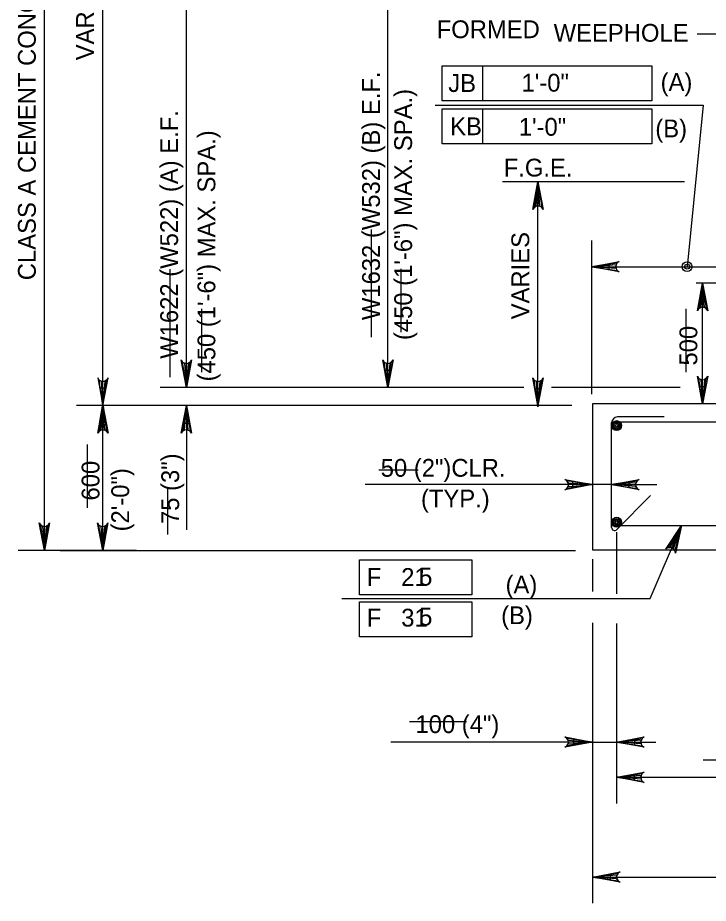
# Model space of a CAD drawing. Extents: x 179 to 454, y -271 to 54.
# Drawn here: x 232.44 to 237.09, y -120.96 to -114.99 of the extents above; entities that cross this region are included whole.
import ezdxf

# ---------------------------------------------------------------- set-up
doc = ezdxf.new("R2010")
doc.units = 0
for name, color, linetype in [('Level 3', 7, 'Continuous'), ('Level 4', 7, 'Continuous'), ('Level 41', 7, 'Continuous'), ('Level 5', 7, 'Continuous'), ('Level 6', 7, 'Continuous'), ('Level 9', 7, 'Continuous')]:
    doc.layers.add(name, color=color, linetype=linetype)

msp = doc.modelspace()

# ---------------------------------------------------------------- linework, layer by layer
at = {"layer": 'Level 3'}
for p, q in [((237.4345, -115.0972), (237.0175, -115.0972)), ((236.7016, -118.901), (236.9129, -118.4105))]:
    msp.add_line(p, q, dxfattribs=at)
msp.add_lwpolyline([(236.9129, -118.4105), (236.8713, -118.5955), (236.8678, -118.5784), (236.8593, -118.5667), (236.8487, -118.5597), (236.8363, -118.5567), (236.8219, -118.5586), (236.8071, -118.5679), (236.9129, -118.4105), (236.8219, -118.5586), (236.8363, -118.5567), (236.9129, -118.4105), (236.8487, -118.5597), (236.8593, -118.5667), (236.9129, -118.4105), (236.8678, -118.5784)], dxfattribs=at)
at = {"layer": 'Level 4'}
for p, q in [((232.6172, -118.5784), (232.6172, -112.1096)), ((234.9329, -117.4797), (234.9329, -114.1905)), ((233.5743, -117.4797), (233.5743, -114.7387)), ((233.0101, -117.483), (233.0101, -114.8553)), ((235.2998, -115.3098), (236.7118, -115.3098)), ((235.2998, -115.5461), (235.2998, -115.3098)), ((235.5737, -115.5461), (235.5737, -115.3098)), ((236.7118, -115.3098), (236.7118, -115.5461)), ((235.2521, -115.575), (237.0588, -115.575)), ((236.7118, -115.5461), (235.2998, -115.5461)), ((237.0588, -115.575), (236.9504, -116.6645)), ((235.2998, -115.6012), (236.7118, -115.6012)), ((235.2998, -115.8375), (235.2998, -115.6012)), ((235.5737, -115.8375), (235.5737, -115.6012)), ((236.7118, -115.6012), (236.7118, -115.8375)), ((236.7118, -115.8375), (235.2998, -115.8375)), ((236.9339, -116.093), (235.7062, -116.093)), ((235.9451, -117.6011), (235.9451, -116.093)), ((236.307, -117.5236), (236.307, -116.4873)), ((236.307, -116.6645), (237.5428, -116.6645)), ((237.5633, -116.7751), (237.011, -116.7751)), ((237.0548, -117.5902), (237.0548, -116.7751)), ((235.8506, -117.4797), (233.3971, -117.4798)), ((235.7649, -117.4797), (234.5564, -117.4797)), ((236.9045, -117.4797), (236.0365, -117.4797)), ((236.8169, -117.4797), (236.0937, -117.4797)), ((236.1742, -117.6011), (232.8329, -117.6011)), ((234.8272, -117.6011), (233.3971, -117.6011)), ((233.5743, -117.6011), (233.5743, -118.4394)), ((233.0101, -118.5784), (233.0101, -117.7086)), ((233.5743, -117.7192), (233.5743, -117.8373)), ((236.4411, -118.1341), (234.7799, -118.1341)), ((236.4411, -118.1341), (236.747, -118.1341)), ((236.4751, -118.4539), (236.4751, -118.8712)), ((236.4751, -118.4592), (236.4751, -118.7449)), ((233.2378, -118.5784), (232.44, -118.5784)), ((232.7242, -118.5784), (236.199, -118.5784)), ((234.7417, -118.8761), (234.7417, -118.6399)), ((234.7417, -118.6399), (235.4996, -118.6399)), ((235.4996, -118.6399), (235.4996, -118.8761)), ((236.3125, -118.6359), (236.3125, -118.8549)), ((234.623, -118.901), (236.7016, -118.901)), ((235.4996, -118.8761), (234.7417, -118.8761)), ((234.7417, -118.9244), (235.4996, -118.9244)), ((234.7417, -119.1607), (234.7417, -118.9244)), ((235.4996, -118.9244), (235.4996, -119.1607)), ((236.3125, -119.0648), (236.3125, -120.9564)), ((236.4751, -119.0709), (236.4751, -120.2843)), ((235.4996, -119.1607), (234.7417, -119.1607)), ((236.3125, -119.8698), (234.9532, -119.8698)), ((236.3125, -119.8698), (236.7387, -119.8698)), ((236.4752, -120.1072), (240.7208, -120.1072)), ((236.3125, -120.7792), (240.8834, -120.7792))]:
    msp.add_line(p, q, dxfattribs=at)
for points in [[(235.9451, -116.093), (235.98, -116.2794), (235.9701, -116.2651), (235.9576, -116.2577), (235.9451, -116.2555), (235.9326, -116.2577), (235.9201, -116.2651), (235.9102, -116.2794), (235.9451, -116.093), (235.9201, -116.2651), (235.9326, -116.2577), (235.9451, -116.093), (235.9451, -116.2555), (235.9576, -116.2577), (235.9451, -116.093), (235.9701, -116.2651)], [(236.307, -116.6645), (236.4934, -116.6296), (236.4791, -116.6395), (236.4717, -116.652), (236.4695, -116.6645), (236.4717, -116.677), (236.4791, -116.6895), (236.4934, -116.6994), (236.307, -116.6645), (236.4791, -116.6895), (236.4717, -116.677), (236.307, -116.6645), (236.4695, -116.6645), (236.4717, -116.652), (236.307, -116.6645), (236.4791, -116.6395)], [(237.0548, -116.7751), (237.0897, -116.9615), (237.0798, -116.9472), (237.0673, -116.9397), (237.0548, -116.9376), (237.0423, -116.9397), (237.0298, -116.9472), (237.0199, -116.9615), (237.0548, -116.7751), (237.0298, -116.9472), (237.0423, -116.9397), (237.0548, -116.7751), (237.0548, -116.9376), (237.0673, -116.9397), (237.0548, -116.7751), (237.0798, -116.9472)], [(233.5743, -117.4797), (233.5393, -117.2933), (233.5493, -117.3077), (233.5617, -117.3151), (233.5743, -117.3173), (233.5867, -117.3151), (233.5992, -117.3077), (233.6092, -117.2933), (233.5743, -117.4797), (233.5992, -117.3077), (233.5867, -117.3151), (233.5743, -117.4797), (233.5743, -117.3173), (233.5617, -117.3151), (233.5743, -117.4797), (233.5493, -117.3077)], [(234.9329, -117.4797), (234.898, -117.2933), (234.9079, -117.3077), (234.9204, -117.3151), (234.9329, -117.3173), (234.9454, -117.3151), (234.9579, -117.3077), (234.9678, -117.2933), (234.9329, -117.4797), (234.9579, -117.3077), (234.9454, -117.3151), (234.9329, -117.4797), (234.9329, -117.3173), (234.9204, -117.3151), (234.9329, -117.4797), (234.9079, -117.3077)], [(233.0118, -117.6011), (233.0468, -117.4147), (233.0368, -117.429), (233.0243, -117.4364), (233.0118, -117.4386), (232.9993, -117.4364), (232.9868, -117.429), (232.9769, -117.4147), (233.0118, -117.6011), (232.9868, -117.429), (232.9993, -117.4364), (233.0118, -117.6011), (233.0118, -117.4386), (233.0243, -117.4364), (233.0118, -117.6011), (233.0368, -117.429)], [(235.9451, -117.6011), (235.9102, -117.4147), (235.9201, -117.429), (235.9326, -117.4364), (235.9451, -117.4386), (235.9576, -117.4364), (235.9701, -117.429), (235.98, -117.4147), (235.9451, -117.6011), (235.9701, -117.429), (235.9576, -117.4364), (235.9451, -117.6011), (235.9451, -117.4386), (235.9326, -117.4364), (235.9451, -117.6011), (235.9201, -117.429)], [(237.0548, -117.5902), (237.0199, -117.4038), (237.0298, -117.4181), (237.0423, -117.4255), (237.0548, -117.4277), (237.0673, -117.4255), (237.0798, -117.4181), (237.0897, -117.4038), (237.0548, -117.5902), (237.0798, -117.4181), (237.0673, -117.4255), (237.0548, -117.5902), (237.0548, -117.4277), (237.0423, -117.4255), (237.0548, -117.5902), (237.0298, -117.4181)], [(233.0118, -117.6011), (233.0468, -117.7875), (233.0368, -117.7732), (233.0243, -117.7657), (233.0118, -117.7636), (232.9993, -117.7657), (232.9868, -117.7732), (232.9769, -117.7875), (233.0118, -117.6011), (232.9868, -117.7732), (232.9993, -117.7657), (233.0118, -117.6011), (233.0118, -117.7636), (233.0243, -117.7657), (233.0118, -117.6011), (233.0368, -117.7732)], [(233.5743, -117.6011), (233.6092, -117.7875), (233.5992, -117.7732), (233.5867, -117.7657), (233.5743, -117.7636), (233.5617, -117.7657), (233.5493, -117.7732), (233.5393, -117.7875), (233.5743, -117.6011), (233.5493, -117.7732), (233.5617, -117.7657), (233.5743, -117.6011), (233.5743, -117.7636), (233.5867, -117.7657), (233.5743, -117.6011), (233.5992, -117.7732)], [(236.3125, -118.1341), (236.1261, -118.169), (236.1404, -118.1591), (236.1478, -118.1466), (236.15, -118.1341), (236.1478, -118.1216), (236.1404, -118.1091), (236.1261, -118.0992), (236.3125, -118.1341), (236.1404, -118.1091), (236.1478, -118.1216), (236.3125, -118.1341), (236.15, -118.1341), (236.1478, -118.1466), (236.3125, -118.1341), (236.1404, -118.1591)], [(236.4411, -118.1341), (236.6275, -118.0992), (236.6132, -118.1091), (236.6058, -118.1216), (236.6036, -118.1341), (236.6058, -118.1466), (236.6132, -118.1591), (236.6275, -118.169), (236.4411, -118.1341), (236.6132, -118.1591), (236.6058, -118.1466), (236.4411, -118.1341), (236.6036, -118.1341), (236.6058, -118.1216), (236.4411, -118.1341), (236.6132, -118.1091)], [(232.6172, -118.5784), (232.5822, -118.392), (232.5922, -118.4063), (232.6047, -118.4137), (232.6172, -118.4159), (232.6297, -118.4137), (232.6422, -118.4063), (232.6521, -118.392), (232.6172, -118.5784), (232.6422, -118.4063), (232.6297, -118.4137), (232.6172, -118.5784), (232.6172, -118.4159), (232.6047, -118.4137), (232.6172, -118.5784), (232.5922, -118.4063)], [(233.0101, -118.5784), (232.9752, -118.392), (232.9851, -118.4063), (232.9976, -118.4137), (233.0101, -118.4159), (233.0226, -118.4137), (233.0351, -118.4063), (233.045, -118.392), (233.0101, -118.5784), (233.0351, -118.4063), (233.0226, -118.4137), (233.0101, -118.5784), (233.0101, -118.4159), (232.9976, -118.4137), (233.0101, -118.5784), (232.9851, -118.4063)], [(236.3125, -119.8698), (236.1261, -119.9047), (236.1404, -119.8948), (236.1478, -119.8823), (236.15, -119.8698), (236.1478, -119.8573), (236.1404, -119.8448), (236.1261, -119.8349), (236.3125, -119.8698), (236.1404, -119.8448), (236.1478, -119.8573), (236.3125, -119.8698), (236.15, -119.8698), (236.1478, -119.8823), (236.3125, -119.8698), (236.1404, -119.8948)], [(236.4752, -119.8698), (236.6616, -119.8349), (236.6472, -119.8448), (236.6398, -119.8573), (236.6377, -119.8698), (236.6398, -119.8823), (236.6472, -119.8948), (236.6616, -119.9047), (236.4752, -119.8698), (236.6472, -119.8948), (236.6398, -119.8823), (236.4752, -119.8698), (236.6377, -119.8698), (236.6398, -119.8573), (236.4752, -119.8698), (236.6472, -119.8448)], [(236.4752, -120.1072), (236.6616, -120.0722), (236.6472, -120.0822), (236.6398, -120.0947), (236.6377, -120.1072), (236.6398, -120.1197), (236.6472, -120.1322), (236.6616, -120.1421), (236.4752, -120.1072), (236.6472, -120.1322), (236.6398, -120.1197), (236.4752, -120.1072), (236.6377, -120.1072), (236.6398, -120.0947), (236.4752, -120.1072), (236.6472, -120.0822)], [(236.3125, -120.7792), (236.4989, -120.7443), (236.4846, -120.7542), (236.4772, -120.7668), (236.475, -120.7792), (236.4772, -120.7917), (236.4846, -120.8042), (236.4989, -120.8142), (236.3125, -120.7792), (236.4846, -120.8042), (236.4772, -120.7917), (236.3125, -120.7792), (236.475, -120.7792), (236.4772, -120.7668), (236.3125, -120.7792), (236.4846, -120.7542)]]:
    msp.add_lwpolyline(points, dxfattribs=at)
for points in [[(235.9647, -116.2093), (235.9253, -116.2093), (235.9451, -116.0913)], [(236.4251, -116.6842), (236.4251, -116.6448), (236.307, -116.6645)], [(237.0352, -116.8932), (237.0745, -116.8932), (237.0548, -116.7751)], [(233.5546, -117.3617), (233.594, -117.3617), (233.5743, -117.4797)], [(234.9132, -117.3617), (234.9526, -117.3617), (234.9329, -117.4797)], [(233.0297, -117.483), (232.9904, -117.483), (233.0101, -117.6011)], [(235.9647, -117.4907), (235.9253, -117.4907), (235.9451, -117.6088)], [(237.0352, -117.4721), (237.0745, -117.4721), (237.0548, -117.5902)], [(233.0297, -117.7086), (232.9904, -117.7086), (233.0101, -117.5905)], [(233.5546, -117.7192), (233.594, -117.7192), (233.5743, -117.6011)], [(236.178, -118.1144), (236.178, -118.1538), (236.2962, -118.1341)], [(236.5592, -118.1538), (236.5592, -118.1144), (236.4411, -118.1341)], [(233.0297, -118.4603), (232.9904, -118.4603), (233.0101, -118.5784)], [(236.1834, -119.8501), (236.1834, -119.8895), (236.3016, -119.8698)], [(236.5987, -119.8895), (236.5987, -119.8501), (236.4806, -119.8698)], [(236.5932, -120.0875), (236.5932, -120.1268), (236.4752, -120.1072)], [(236.4306, -120.7596), (236.4306, -120.7989), (236.3125, -120.7792)]]:
    msp.add_lwpolyline(points, close=True, dxfattribs=at)
at = {"layer": 'Level 41'}
for p, q in [((234.8206, -116.4129), (234.8206, -117.1394)), ((233.463, -116.6822), (233.463, -117.4086)), ((235.0207, -116.6792), (235.0207, -117.106)), ((233.6754, -116.9485), (233.6754, -117.3752)), ((236.9408, -116.9485), (236.9408, -117.3752)), ((232.9056, -117.8629), (232.9056, -118.2896)), ((235.138, -118.0356), (234.8731, -118.0356)), ((233.4483, -118.1549), (233.4483, -118.4697)), ((235.4626, -119.7335), (235.0787, -119.7335)), ((237.6712, -119.9914), (237.0591, -119.9914))]:
    msp.add_line(p, q, dxfattribs=at)
at = {"layer": 'Level 5'}
for radius in [0.0333, 0.0167]:
    msp.add_circle((236.9504, -116.6645), radius, dxfattribs=at)
at = {"layer": 'Level 6'}
for p, q in [((236.4411, -118.422), (236.4411, -117.7184)), ((240.7546, -117.7133), (236.4414, -117.7133)), ((236.7962, -117.6774), (236.4821, -117.6774)), ((236.7043, -118.2083), (236.4761, -118.4365)), ((236.4411, -118.4105), (240.7549, -118.4105))]:
    msp.add_line(p, q, dxfattribs=at)
for centre, radius in [((236.4751, -117.736), 0.0333), ((236.4751, -117.736), 0.025), ((236.4751, -117.736), 0.0167), ((236.4751, -117.736), 0.00833), ((236.4751, -118.3871), 0.0333), ((236.4751, -118.3871), 0.025), ((236.4751, -118.3871), 0.0167), ((236.4751, -118.3871), 0.00833)]:
    msp.add_circle(centre, radius, dxfattribs=at)
for centre, radius, start, end in [((236.4821, -117.7184), 0.041, 90, 180), ((236.4615, -118.422), 0.0205, 180, 315)]:
    msp.add_arc(centre, radius, start, end, dxfattribs=at)
at = {"layer": 'Level 9'}
for p, q in [((237.5428, -117.5902), (236.3125, -117.5902)), ((236.3125, -117.5902), (236.3125, -118.5744)), ((236.3125, -118.5744), (240.8834, -118.5744))]:
    msp.add_line(p, q, dxfattribs=at)

# ---------------------------------------------------------------- texts
at = {"layer": 'Level 3'}
for s, p in [('FORMED', (235.2621, -115.1241)), ('50 (2")CLR.', (234.8847, -118.0808)), ('100 (4")', (235.1189, -119.8088))]:
    msp.add_text(s, height=0.12, dxfattribs=at).set_placement(p)
for s, p in [('500', (237.0191, -117.3312)), ('75 (3")', (233.5257, -118.3996)), ('600', (232.9884, -118.241)), ('(2\'-0")', (233.1884, -118.4493))]:
    msp.add_text(s, height=0.12, rotation=90, dxfattribs=at).set_placement(p)
at = {"layer": 'Level 4'}
for s, p in [('CLASS A CEMENT CONCRETE', (232.5591, -116.7558)), ('VARIES', (232.9509, -115.2731)), ('W1632 (W532) (B) E.F.', (234.8794, -117.0249)), ('(450 (1\'-6") MAX. SPA.)', (235.096, -117.1593)), ('W1622 (W522) (A) E.F.', (233.5182, -117.2856)), ('(450 (1\'-6") MAX. SPA.)', (233.7695, -117.4382)), ('VARIES', (235.8859, -117.0194))]:
    msp.add_text(s, height=0.12, rotation=90, dxfattribs=at).set_placement(p)
for s, p in [('WEEPHOLE', (236.0507, -115.1478)), ('JB', (235.3403, -115.4866)), ('(A)', (236.7719, -115.4797)), ('KB', (235.353, -115.7781)), ('(B)', (236.7362, -115.7925)), ('F.G.E.', (235.714, -116.0567)), ('(TYP.)', (235.1562, -118.2878)), ('F   21', (234.7912, -118.8167)), ('(A)', (235.7265, -118.8672)), ('F   31', (234.7912, -119.0907)), ('(B)', (235.6967, -119.0746))]:
    msp.add_text(s, height=0.12, dxfattribs=at).set_placement(p)
at = {"layer": 'Level 41'}
for s, p in [('1\'-0"', (235.8342, -115.4844)), ('1\'-0"', (235.8157, -115.7819)), ('5', (235.1437, -118.8144)), ('5', (235.1437, -119.084))]:
    msp.add_text(s, height=0.12, dxfattribs=at).set_placement(p)

doc.saveas('drawing.dxf')
